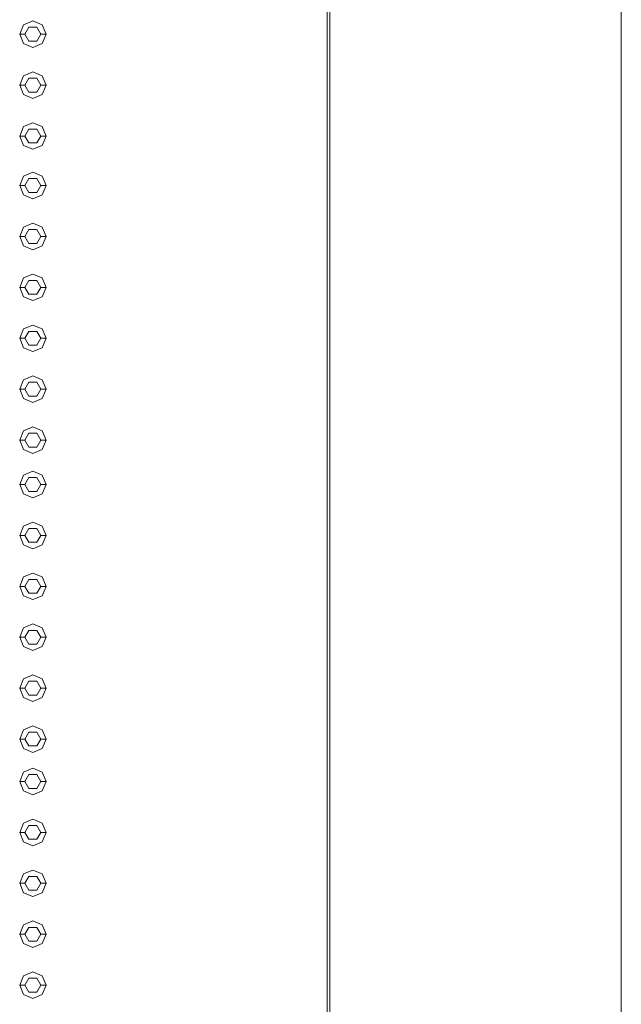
# Model space of a CAD drawing. Header units: millimetres. Extents: x 321 to 585, y -277 to 9.
# Tile 844 of 1056: x 350.77 to 351.9, y -22.93 to -21.07. Entities that reach past the tile are written whole.
import ezdxf

# ---------------------------------------------------------------- set-up
doc = ezdxf.new("R2010")
doc.units = ezdxf.units.MM
doc.header["$MEASUREMENT"] = 0
for name, color, linetype, lineweight in [('IFC-Elemento construtivo genérico-Contorno', 253, 'Continuous', 5), ('IFC-Escada-Contorno', 32, 'Continuous', 5), ('IFC-Laje-Contorno', 134, 'Continuous', 5), ('IFC-Lance de escada-Contorno', 32, 'Continuous', 5)]:
    doc.layers.add(name, color=color, linetype=linetype, lineweight=lineweight)

msp = doc.modelspace()

# ---------------------------------------------------------------- linework, layer by layer
at = {"layer": 'IFC-Elemento construtivo genérico-Contorno', "lineweight": 5}
for p, q in [((350.7692, -21.1008), (350.7765, -21.0831)), ((350.7692, -21.1008), (350.7765, -21.0831)), ((350.7765, -21.0831), (350.7942, -21.0758)), ((350.7765, -21.0831), (350.7942, -21.0758)), ((350.7792, -21.1008), (350.7867, -21.0878)), ((350.7792, -21.1008), (350.7867, -21.0878)), ((350.7867, -21.0878), (350.8017, -21.0878)), ((350.7867, -21.0878), (350.8017, -21.0878)), ((350.7942, -21.0758), (350.8119, -21.0831)), ((350.7942, -21.0758), (350.8119, -21.0831)), ((350.8017, -21.0878), (350.8092, -21.1008)), ((350.8017, -21.0878), (350.8092, -21.1008)), ((350.8119, -21.0831), (350.8192, -21.1008)), ((350.8119, -21.0831), (350.8192, -21.1008)), ((350.7692, -21.1008), (350.7792, -21.1008)), ((350.7692, -21.1008), (350.7765, -21.1184)), ((350.7692, -21.1008), (350.7792, -21.1008)), ((350.7692, -21.1008), (350.7765, -21.1184)), ((350.7792, -21.1008), (350.7867, -21.1138)), ((350.7792, -21.1008), (350.7867, -21.1138)), ((350.8017, -21.1138), (350.8092, -21.1008)), ((350.8017, -21.1138), (350.8092, -21.1008)), ((350.8092, -21.1008), (350.8192, -21.1008)), ((350.8092, -21.1008), (350.8192, -21.1008)), ((350.8119, -21.1184), (350.8192, -21.1008)), ((350.8119, -21.1184), (350.8192, -21.1008)), ((350.7765, -21.1184), (350.7942, -21.1258)), ((350.7765, -21.1184), (350.7942, -21.1258)), ((350.7867, -21.1138), (350.8017, -21.1138)), ((350.7867, -21.1138), (350.8017, -21.1138)), ((350.7942, -21.1258), (350.8119, -21.1184)), ((350.7942, -21.1258), (350.8119, -21.1184)), ((350.7692, -21.1968), (350.7765, -21.1791)), ((350.7692, -21.1968), (350.7765, -21.1791)), ((350.7765, -21.1791), (350.7942, -21.1718)), ((350.7765, -21.1791), (350.7942, -21.1718)), ((350.7942, -21.1718), (350.8119, -21.1791)), ((350.7942, -21.1718), (350.8119, -21.1791)), ((350.8119, -21.1791), (350.8192, -21.1968)), ((350.8119, -21.1791), (350.8192, -21.1968)), ((350.7692, -21.1968), (350.7792, -21.1968)), ((350.7692, -21.1968), (350.7765, -21.2145)), ((350.7692, -21.1968), (350.7792, -21.1968)), ((350.7692, -21.1968), (350.7765, -21.2145)), ((350.7792, -21.1968), (350.7867, -21.1838)), ((350.7792, -21.1968), (350.7867, -21.1838)), ((350.7792, -21.1968), (350.7867, -21.2098)), ((350.7792, -21.1968), (350.7867, -21.2098)), ((350.7867, -21.1838), (350.8017, -21.1838)), ((350.7867, -21.1838), (350.8017, -21.1838)), ((350.8017, -21.1838), (350.8092, -21.1968)), ((350.8017, -21.1838), (350.8092, -21.1968)), ((350.8017, -21.2098), (350.8092, -21.1968)), ((350.8017, -21.2098), (350.8092, -21.1968)), ((350.8092, -21.1968), (350.8192, -21.1968)), ((350.8092, -21.1968), (350.8192, -21.1968)), ((350.8119, -21.2145), (350.8192, -21.1968)), ((350.8119, -21.2145), (350.8192, -21.1968)), ((350.7765, -21.2145), (350.7942, -21.2218)), ((350.7765, -21.2145), (350.7942, -21.2218)), ((350.7867, -21.2098), (350.8017, -21.2098)), ((350.7867, -21.2098), (350.8017, -21.2098)), ((350.7942, -21.2218), (350.8119, -21.2145)), ((350.7942, -21.2218), (350.8119, -21.2145)), ((350.7692, -21.2928), (350.7765, -21.2751)), ((350.7692, -21.2928), (350.7765, -21.2751)), ((350.7765, -21.2751), (350.7942, -21.2678)), ((350.7765, -21.2751), (350.7942, -21.2678)), ((350.7942, -21.2678), (350.8119, -21.2751)), ((350.7942, -21.2678), (350.8119, -21.2751)), ((350.8119, -21.2751), (350.8192, -21.2928)), ((350.8119, -21.2751), (350.8192, -21.2928)), ((350.7692, -21.2928), (350.7792, -21.2928)), ((350.7692, -21.2928), (350.7765, -21.3105)), ((350.7692, -21.2928), (350.7792, -21.2928)), ((350.7692, -21.2928), (350.7765, -21.3105)), ((350.7792, -21.2928), (350.7867, -21.2798)), ((350.7792, -21.2928), (350.7867, -21.2798)), ((350.7792, -21.2928), (350.7867, -21.3058)), ((350.7792, -21.2928), (350.7867, -21.3058)), ((350.7867, -21.2798), (350.8017, -21.2798)), ((350.7867, -21.2798), (350.8017, -21.2798)), ((350.8017, -21.2798), (350.8092, -21.2928)), ((350.8017, -21.2798), (350.8092, -21.2928)), ((350.8017, -21.3058), (350.8092, -21.2928)), ((350.8017, -21.3058), (350.8092, -21.2928)), ((350.8092, -21.2928), (350.8192, -21.2928)), ((350.8092, -21.2928), (350.8192, -21.2928)), ((350.8119, -21.3105), (350.8192, -21.2928)), ((350.8119, -21.3105), (350.8192, -21.2928)), ((350.7765, -21.3105), (350.7942, -21.3178)), ((350.7765, -21.3105), (350.7942, -21.3178)), ((350.7867, -21.3058), (350.8017, -21.3058)), ((350.7867, -21.3058), (350.8017, -21.3058)), ((350.7942, -21.3178), (350.8119, -21.3105)), ((350.7942, -21.3178), (350.8119, -21.3105)), ((350.7692, -21.3862), (350.7765, -21.3685)), ((350.7692, -21.3862), (350.7765, -21.3685)), ((350.7765, -21.3685), (350.7942, -21.3612)), ((350.7765, -21.3685), (350.7942, -21.3612)), ((350.7942, -21.3612), (350.8119, -21.3685)), ((350.7942, -21.3612), (350.8119, -21.3685)), ((350.8119, -21.3685), (350.8192, -21.3862)), ((350.8119, -21.3685), (350.8192, -21.3862)), ((350.7692, -21.3862), (350.7792, -21.3862)), ((350.7692, -21.3862), (350.7765, -21.4039)), ((350.7692, -21.3862), (350.7792, -21.3862)), ((350.7692, -21.3862), (350.7765, -21.4039)), ((350.7792, -21.3862), (350.7867, -21.3732)), ((350.7792, -21.3862), (350.7867, -21.3732)), ((350.7792, -21.3862), (350.7867, -21.3992)), ((350.7792, -21.3862), (350.7867, -21.3992)), ((350.7867, -21.3732), (350.8017, -21.3732)), ((350.7867, -21.3732), (350.8017, -21.3732)), ((350.8017, -21.3732), (350.8092, -21.3862)), ((350.8017, -21.3732), (350.8092, -21.3862)), ((350.8017, -21.3992), (350.8092, -21.3862)), ((350.8017, -21.3992), (350.8092, -21.3862)), ((350.8092, -21.3862), (350.8192, -21.3862)), ((350.8092, -21.3862), (350.8192, -21.3862)), ((350.8119, -21.4039), (350.8192, -21.3862)), ((350.8119, -21.4039), (350.8192, -21.3862)), ((350.7765, -21.4039), (350.7942, -21.4112)), ((350.7765, -21.4039), (350.7942, -21.4112)), ((350.7867, -21.3992), (350.8017, -21.3992)), ((350.7867, -21.3992), (350.8017, -21.3992)), ((350.7942, -21.4112), (350.8119, -21.4039)), ((350.7942, -21.4112), (350.8119, -21.4039)), ((350.7765, -21.4645), (350.7942, -21.4572)), ((350.7765, -21.4645), (350.7942, -21.4572)), ((350.7942, -21.4572), (350.8119, -21.4645)), ((350.7942, -21.4572), (350.8119, -21.4645)), ((350.7692, -21.4822), (350.7765, -21.4645)), ((350.7692, -21.4822), (350.7765, -21.4645)), ((350.7792, -21.4822), (350.7867, -21.4692)), ((350.7792, -21.4822), (350.7867, -21.4692)), ((350.7867, -21.4692), (350.8017, -21.4692)), ((350.7867, -21.4692), (350.8017, -21.4692)), ((350.8017, -21.4692), (350.8092, -21.4822)), ((350.8017, -21.4692), (350.8092, -21.4822)), ((350.8119, -21.4645), (350.8192, -21.4822)), ((350.8119, -21.4645), (350.8192, -21.4822)), ((350.7692, -21.4822), (350.7792, -21.4822)), ((350.7692, -21.4822), (350.7765, -21.4999)), ((350.7692, -21.4822), (350.7792, -21.4822)), ((350.7692, -21.4822), (350.7765, -21.4999)), ((350.7792, -21.4822), (350.7867, -21.4952)), ((350.7792, -21.4822), (350.7867, -21.4952)), ((350.7867, -21.4952), (350.8017, -21.4952)), ((350.7867, -21.4952), (350.8017, -21.4952)), ((350.8017, -21.4952), (350.8092, -21.4822)), ((350.8017, -21.4952), (350.8092, -21.4822)), ((350.8092, -21.4822), (350.8192, -21.4822)), ((350.8092, -21.4822), (350.8192, -21.4822)), ((350.8119, -21.4999), (350.8192, -21.4822)), ((350.8119, -21.4999), (350.8192, -21.4822)), ((350.7765, -21.4999), (350.7942, -21.5072)), ((350.7765, -21.4999), (350.7942, -21.5072)), ((350.7942, -21.5072), (350.8119, -21.4999)), ((350.7942, -21.5072), (350.8119, -21.4999)), ((350.7765, -21.5605), (350.7942, -21.5532)), ((350.7765, -21.5605), (350.7942, -21.5532)), ((350.7942, -21.5532), (350.8119, -21.5605)), ((350.7942, -21.5532), (350.8119, -21.5605)), ((350.7692, -21.5782), (350.7765, -21.5605)), ((350.7692, -21.5782), (350.7765, -21.5605)), ((350.7792, -21.5782), (350.7867, -21.5652)), ((350.7792, -21.5782), (350.7867, -21.5652)), ((350.7867, -21.5652), (350.8017, -21.5652)), ((350.7867, -21.5652), (350.8017, -21.5652)), ((350.8017, -21.5652), (350.8092, -21.5782)), ((350.8017, -21.5652), (350.8092, -21.5782)), ((350.8119, -21.5605), (350.8192, -21.5782)), ((350.8119, -21.5605), (350.8192, -21.5782)), ((350.7692, -21.5782), (350.7792, -21.5782)), ((350.7692, -21.5782), (350.7765, -21.5959)), ((350.7692, -21.5782), (350.7792, -21.5782)), ((350.7692, -21.5782), (350.7765, -21.5959)), ((350.7792, -21.5782), (350.7867, -21.5912)), ((350.7792, -21.5782), (350.7867, -21.5912)), ((350.7867, -21.5912), (350.8017, -21.5912)), ((350.7867, -21.5912), (350.8017, -21.5912)), ((350.8017, -21.5912), (350.8092, -21.5782)), ((350.8017, -21.5912), (350.8092, -21.5782)), ((350.8092, -21.5782), (350.8192, -21.5782)), ((350.8092, -21.5782), (350.8192, -21.5782)), ((350.8119, -21.5959), (350.8192, -21.5782)), ((350.8119, -21.5959), (350.8192, -21.5782)), ((350.7765, -21.5959), (350.7942, -21.6032)), ((350.7765, -21.5959), (350.7942, -21.6032)), ((350.7942, -21.6032), (350.8119, -21.5959)), ((350.7942, -21.6032), (350.8119, -21.5959)), ((350.7692, -21.6742), (350.7765, -21.6565)), ((350.7692, -21.6742), (350.7765, -21.6565)), ((350.7765, -21.6565), (350.7942, -21.6492)), ((350.7765, -21.6565), (350.7942, -21.6492)), ((350.7792, -21.6742), (350.7867, -21.6612)), ((350.7792, -21.6742), (350.7867, -21.6612)), ((350.7867, -21.6612), (350.8017, -21.6612)), ((350.7867, -21.6612), (350.8017, -21.6612)), ((350.7942, -21.6492), (350.8119, -21.6565)), ((350.7942, -21.6492), (350.8119, -21.6565)), ((350.8017, -21.6612), (350.8092, -21.6742)), ((350.8017, -21.6612), (350.8092, -21.6742)), ((350.8119, -21.6565), (350.8192, -21.6742)), ((350.8119, -21.6565), (350.8192, -21.6742)), ((350.7692, -21.6742), (350.7792, -21.6742)), ((350.7692, -21.6742), (350.7765, -21.6919)), ((350.7692, -21.6742), (350.7792, -21.6742)), ((350.7692, -21.6742), (350.7765, -21.6919)), ((350.7792, -21.6742), (350.7867, -21.6872)), ((350.7792, -21.6742), (350.7867, -21.6872)), ((350.8017, -21.6872), (350.8092, -21.6742)), ((350.8017, -21.6872), (350.8092, -21.6742)), ((350.8092, -21.6742), (350.8192, -21.6742)), ((350.8092, -21.6742), (350.8192, -21.6742)), ((350.8119, -21.6919), (350.8192, -21.6742)), ((350.8119, -21.6919), (350.8192, -21.6742)), ((350.7765, -21.6919), (350.7942, -21.6992)), ((350.7765, -21.6919), (350.7942, -21.6992)), ((350.7867, -21.6872), (350.8017, -21.6872)), ((350.7867, -21.6872), (350.8017, -21.6872)), ((350.7942, -21.6992), (350.8119, -21.6919)), ((350.7942, -21.6992), (350.8119, -21.6919)), ((350.7692, -21.7702), (350.7765, -21.7525)), ((350.7692, -21.7702), (350.7765, -21.7525)), ((350.7765, -21.7525), (350.7942, -21.7452)), ((350.7765, -21.7525), (350.7942, -21.7452)), ((350.7792, -21.7702), (350.7867, -21.7572)), ((350.7792, -21.7702), (350.7867, -21.7572)), ((350.7867, -21.7572), (350.8017, -21.7572)), ((350.7867, -21.7572), (350.8017, -21.7572)), ((350.7942, -21.7452), (350.8119, -21.7525)), ((350.7942, -21.7452), (350.8119, -21.7525)), ((350.8017, -21.7572), (350.8092, -21.7702)), ((350.8017, -21.7572), (350.8092, -21.7702)), ((350.8119, -21.7525), (350.8192, -21.7702)), ((350.8119, -21.7525), (350.8192, -21.7702)), ((350.7692, -21.7702), (350.7792, -21.7702)), ((350.7692, -21.7702), (350.7765, -21.7879)), ((350.7692, -21.7702), (350.7792, -21.7702)), ((350.7692, -21.7702), (350.7765, -21.7879)), ((350.7792, -21.7702), (350.7867, -21.7832)), ((350.7792, -21.7702), (350.7867, -21.7832)), ((350.8017, -21.7832), (350.8092, -21.7702)), ((350.8017, -21.7832), (350.8092, -21.7702)), ((350.8092, -21.7702), (350.8192, -21.7702)), ((350.8092, -21.7702), (350.8192, -21.7702)), ((350.8119, -21.7879), (350.8192, -21.7702)), ((350.8119, -21.7879), (350.8192, -21.7702)), ((350.7765, -21.7879), (350.7942, -21.7952)), ((350.7765, -21.7879), (350.7942, -21.7952)), ((350.7867, -21.7832), (350.8017, -21.7832)), ((350.7867, -21.7832), (350.8017, -21.7832)), ((350.7942, -21.7952), (350.8119, -21.7879)), ((350.7942, -21.7952), (350.8119, -21.7879)), ((350.7692, -21.8662), (350.7765, -21.8485)), ((350.7692, -21.8662), (350.7765, -21.8485)), ((350.7765, -21.8485), (350.7942, -21.8412)), ((350.7765, -21.8485), (350.7942, -21.8412)), ((350.7942, -21.8412), (350.8119, -21.8485)), ((350.7942, -21.8412), (350.8119, -21.8485)), ((350.8119, -21.8485), (350.8192, -21.8662)), ((350.8119, -21.8485), (350.8192, -21.8662)), ((350.7692, -21.8662), (350.7792, -21.8662)), ((350.7692, -21.8662), (350.7765, -21.8839)), ((350.7692, -21.8662), (350.7792, -21.8662)), ((350.7692, -21.8662), (350.7765, -21.8839)), ((350.7792, -21.8662), (350.7867, -21.8532)), ((350.7792, -21.8662), (350.7867, -21.8532)), ((350.7792, -21.8662), (350.7867, -21.8792)), ((350.7792, -21.8662), (350.7867, -21.8792)), ((350.7867, -21.8532), (350.8017, -21.8532)), ((350.7867, -21.8532), (350.8017, -21.8532)), ((350.8017, -21.8532), (350.8092, -21.8662)), ((350.8017, -21.8532), (350.8092, -21.8662)), ((350.8017, -21.8792), (350.8092, -21.8662)), ((350.8017, -21.8792), (350.8092, -21.8662)), ((350.8092, -21.8662), (350.8192, -21.8662)), ((350.8092, -21.8662), (350.8192, -21.8662)), ((350.8119, -21.8839), (350.8192, -21.8662)), ((350.8119, -21.8839), (350.8192, -21.8662)), ((350.7765, -21.8839), (350.7942, -21.8912)), ((350.7765, -21.8839), (350.7942, -21.8912)), ((350.7867, -21.8792), (350.8017, -21.8792)), ((350.7867, -21.8792), (350.8017, -21.8792)), ((350.7942, -21.8912), (350.8119, -21.8839)), ((350.7942, -21.8912), (350.8119, -21.8839)), ((350.7765, -21.9322), (350.7942, -21.9249)), ((350.7765, -21.9322), (350.7942, -21.9249)), ((350.7942, -21.9249), (350.8119, -21.9322)), ((350.7942, -21.9249), (350.8119, -21.9322)), ((350.7692, -21.9499), (350.7765, -21.9322)), ((350.7692, -21.9499), (350.7765, -21.9322)), ((350.7792, -21.9499), (350.7867, -21.9369)), ((350.7792, -21.9499), (350.7867, -21.9369)), ((350.7867, -21.9369), (350.8017, -21.9369)), ((350.7867, -21.9369), (350.8017, -21.9369)), ((350.8017, -21.9369), (350.8092, -21.9499)), ((350.8017, -21.9369), (350.8092, -21.9499)), ((350.8119, -21.9322), (350.8192, -21.9499)), ((350.8119, -21.9322), (350.8192, -21.9499)), ((350.7692, -21.9499), (350.7792, -21.9499)), ((350.7692, -21.9499), (350.7765, -21.9676)), ((350.7692, -21.9499), (350.7792, -21.9499)), ((350.7692, -21.9499), (350.7765, -21.9676)), ((350.7792, -21.9499), (350.7867, -21.9629)), ((350.7792, -21.9499), (350.7867, -21.9629)), ((350.7867, -21.9629), (350.8017, -21.9629)), ((350.7867, -21.9629), (350.8017, -21.9629)), ((350.8017, -21.9629), (350.8092, -21.9499)), ((350.8017, -21.9629), (350.8092, -21.9499)), ((350.8092, -21.9499), (350.8192, -21.9499)), ((350.8092, -21.9499), (350.8192, -21.9499)), ((350.8119, -21.9676), (350.8192, -21.9499)), ((350.8119, -21.9676), (350.8192, -21.9499)), ((350.7765, -21.9676), (350.7942, -21.9749)), ((350.7765, -21.9676), (350.7942, -21.9749)), ((350.7942, -21.9749), (350.8119, -21.9676)), ((350.7942, -21.9749), (350.8119, -21.9676)), ((350.7692, -22.0459), (350.7765, -22.0282)), ((350.7692, -22.0459), (350.7765, -22.0282)), ((350.7765, -22.0282), (350.7942, -22.0209)), ((350.7765, -22.0282), (350.7942, -22.0209)), ((350.7792, -22.0459), (350.7867, -22.0329)), ((350.7792, -22.0459), (350.7867, -22.0329)), ((350.7867, -22.0329), (350.8017, -22.0329)), ((350.7867, -22.0329), (350.8017, -22.0329)), ((350.7942, -22.0209), (350.8119, -22.0282)), ((350.7942, -22.0209), (350.8119, -22.0282)), ((350.8017, -22.0329), (350.8092, -22.0459)), ((350.8017, -22.0329), (350.8092, -22.0459)), ((350.8119, -22.0282), (350.8192, -22.0459)), ((350.8119, -22.0282), (350.8192, -22.0459)), ((350.7692, -22.0459), (350.7792, -22.0459)), ((350.7692, -22.0459), (350.7765, -22.0636)), ((350.7692, -22.0459), (350.7792, -22.0459)), ((350.7692, -22.0459), (350.7765, -22.0636)), ((350.7792, -22.0459), (350.7867, -22.0589)), ((350.7792, -22.0459), (350.7867, -22.0589)), ((350.8017, -22.0589), (350.8092, -22.0459)), ((350.8017, -22.0589), (350.8092, -22.0459)), ((350.8092, -22.0459), (350.8192, -22.0459)), ((350.8092, -22.0459), (350.8192, -22.0459)), ((350.8119, -22.0636), (350.8192, -22.0459)), ((350.8119, -22.0636), (350.8192, -22.0459)), ((350.7765, -22.0636), (350.7942, -22.0709)), ((350.7765, -22.0636), (350.7942, -22.0709)), ((350.7867, -22.0589), (350.8017, -22.0589)), ((350.7867, -22.0589), (350.8017, -22.0589)), ((350.7942, -22.0709), (350.8119, -22.0636)), ((350.7942, -22.0709), (350.8119, -22.0636)), ((350.7692, -22.1419), (350.7765, -22.1242)), ((350.7692, -22.1419), (350.7765, -22.1242)), ((350.7765, -22.1242), (350.7942, -22.1169)), ((350.7765, -22.1242), (350.7942, -22.1169)), ((350.7792, -22.1419), (350.7867, -22.1289)), ((350.7792, -22.1419), (350.7867, -22.1289)), ((350.7867, -22.1289), (350.8017, -22.1289)), ((350.7867, -22.1289), (350.8017, -22.1289)), ((350.7942, -22.1169), (350.8119, -22.1242)), ((350.7942, -22.1169), (350.8119, -22.1242)), ((350.8017, -22.1289), (350.8092, -22.1419)), ((350.8017, -22.1289), (350.8092, -22.1419)), ((350.8119, -22.1242), (350.8192, -22.1419)), ((350.8119, -22.1242), (350.8192, -22.1419)), ((350.7692, -22.1419), (350.7792, -22.1419)), ((350.7692, -22.1419), (350.7765, -22.1596)), ((350.7692, -22.1419), (350.7792, -22.1419)), ((350.7692, -22.1419), (350.7765, -22.1596)), ((350.7792, -22.1419), (350.7867, -22.1549)), ((350.7792, -22.1419), (350.7867, -22.1549)), ((350.8017, -22.1549), (350.8092, -22.1419)), ((350.8017, -22.1549), (350.8092, -22.1419)), ((350.8092, -22.1419), (350.8192, -22.1419)), ((350.8092, -22.1419), (350.8192, -22.1419)), ((350.8119, -22.1596), (350.8192, -22.1419)), ((350.8119, -22.1596), (350.8192, -22.1419)), ((350.7765, -22.1596), (350.7942, -22.1669)), ((350.7765, -22.1596), (350.7942, -22.1669)), ((350.7867, -22.1549), (350.8017, -22.1549)), ((350.7867, -22.1549), (350.8017, -22.1549)), ((350.7942, -22.1669), (350.8119, -22.1596)), ((350.7942, -22.1669), (350.8119, -22.1596)), ((350.7692, -22.2379), (350.7765, -22.2202)), ((350.7692, -22.2379), (350.7765, -22.2202)), ((350.7765, -22.2202), (350.7942, -22.2129)), ((350.7765, -22.2202), (350.7942, -22.2129)), ((350.7942, -22.2129), (350.8119, -22.2202)), ((350.7942, -22.2129), (350.8119, -22.2202)), ((350.8119, -22.2202), (350.8192, -22.2379)), ((350.8119, -22.2202), (350.8192, -22.2379)), ((350.7692, -22.2379), (350.7792, -22.2379)), ((350.7692, -22.2379), (350.7765, -22.2555)), ((350.7692, -22.2379), (350.7792, -22.2379)), ((350.7692, -22.2379), (350.7765, -22.2555)), ((350.7792, -22.2379), (350.7867, -22.2249)), ((350.7792, -22.2379), (350.7867, -22.2249)), ((350.7792, -22.2379), (350.7867, -22.2509)), ((350.7792, -22.2379), (350.7867, -22.2509)), ((350.7867, -22.2249), (350.8017, -22.2249)), ((350.7867, -22.2249), (350.8017, -22.2249)), ((350.8017, -22.2249), (350.8092, -22.2379)), ((350.8017, -22.2249), (350.8092, -22.2379)), ((350.8017, -22.2509), (350.8092, -22.2379)), ((350.8017, -22.2509), (350.8092, -22.2379)), ((350.8092, -22.2379), (350.8192, -22.2379)), ((350.8092, -22.2379), (350.8192, -22.2379)), ((350.8119, -22.2555), (350.8192, -22.2379)), ((350.8119, -22.2555), (350.8192, -22.2379)), ((350.7765, -22.2555), (350.7942, -22.2629)), ((350.7765, -22.2555), (350.7942, -22.2629)), ((350.7867, -22.2509), (350.8017, -22.2509)), ((350.7867, -22.2509), (350.8017, -22.2509)), ((350.7942, -22.2629), (350.8119, -22.2555)), ((350.7942, -22.2629), (350.8119, -22.2555)), ((350.7765, -22.3162), (350.7942, -22.3089)), ((350.7765, -22.3162), (350.7942, -22.3089)), ((350.7942, -22.3089), (350.8119, -22.3162)), ((350.7942, -22.3089), (350.8119, -22.3162)), ((350.7692, -22.3339), (350.7765, -22.3162)), ((350.7692, -22.3339), (350.7765, -22.3162)), ((350.7692, -22.3339), (350.7792, -22.3339)), ((350.7692, -22.3339), (350.7765, -22.3516)), ((350.7692, -22.3339), (350.7792, -22.3339)), ((350.7692, -22.3339), (350.7765, -22.3516)), ((350.7792, -22.3339), (350.7867, -22.3209)), ((350.7792, -22.3339), (350.7867, -22.3209)), ((350.7792, -22.3339), (350.7867, -22.3469)), ((350.7792, -22.3339), (350.7867, -22.3469)), ((350.7867, -22.3209), (350.8017, -22.3209)), ((350.7867, -22.3209), (350.8017, -22.3209)), ((350.8017, -22.3209), (350.8092, -22.3339)), ((350.8017, -22.3209), (350.8092, -22.3339)), ((350.8017, -22.3469), (350.8092, -22.3339)), ((350.8017, -22.3469), (350.8092, -22.3339)), ((350.8092, -22.3339), (350.8192, -22.3339)), ((350.8092, -22.3339), (350.8192, -22.3339)), ((350.8119, -22.3162), (350.8192, -22.3339)), ((350.8119, -22.3162), (350.8192, -22.3339)), ((350.8119, -22.3516), (350.8192, -22.3339)), ((350.8119, -22.3516), (350.8192, -22.3339)), ((350.7765, -22.3516), (350.7942, -22.3589)), ((350.7765, -22.3516), (350.7942, -22.3589)), ((350.7867, -22.3469), (350.8017, -22.3469)), ((350.7867, -22.3469), (350.8017, -22.3469)), ((350.7942, -22.3589), (350.8119, -22.3516)), ((350.7942, -22.3589), (350.8119, -22.3516)), ((350.7765, -22.4122), (350.7942, -22.4049)), ((350.7765, -22.4122), (350.7942, -22.4049)), ((350.7942, -22.4049), (350.8119, -22.4122)), ((350.7942, -22.4049), (350.8119, -22.4122)), ((350.7692, -22.4299), (350.7765, -22.4122)), ((350.7692, -22.4299), (350.7765, -22.4122)), ((350.7792, -22.4299), (350.7867, -22.4169)), ((350.7792, -22.4299), (350.7867, -22.4169)), ((350.7867, -22.4169), (350.8017, -22.4169)), ((350.7867, -22.4169), (350.8017, -22.4169)), ((350.8017, -22.4169), (350.8092, -22.4299)), ((350.8017, -22.4169), (350.8092, -22.4299)), ((350.8119, -22.4122), (350.8192, -22.4299)), ((350.8119, -22.4122), (350.8192, -22.4299)), ((350.7692, -22.4299), (350.7792, -22.4299)), ((350.7692, -22.4299), (350.7765, -22.4476)), ((350.7692, -22.4299), (350.7792, -22.4299)), ((350.7692, -22.4299), (350.7765, -22.4476)), ((350.7792, -22.4299), (350.7867, -22.4429)), ((350.7792, -22.4299), (350.7867, -22.4429)), ((350.7867, -22.4429), (350.8017, -22.4429)), ((350.7867, -22.4429), (350.8017, -22.4429)), ((350.8017, -22.4429), (350.8092, -22.4299)), ((350.8017, -22.4429), (350.8092, -22.4299)), ((350.8092, -22.4299), (350.8192, -22.4299)), ((350.8092, -22.4299), (350.8192, -22.4299)), ((350.8119, -22.4476), (350.8192, -22.4299)), ((350.8119, -22.4476), (350.8192, -22.4299)), ((350.7765, -22.4476), (350.7942, -22.4549)), ((350.7765, -22.4476), (350.7942, -22.4549)), ((350.7942, -22.4549), (350.8119, -22.4476)), ((350.7942, -22.4549), (350.8119, -22.4476)), ((350.7692, -22.5099), (350.7765, -22.4922)), ((350.7692, -22.5099), (350.7765, -22.4922)), ((350.7765, -22.4922), (350.7942, -22.4849)), ((350.7765, -22.4922), (350.7942, -22.4849)), ((350.7792, -22.5099), (350.7867, -22.4969)), ((350.7792, -22.5099), (350.7867, -22.4969)), ((350.7867, -22.4969), (350.8017, -22.4969)), ((350.7867, -22.4969), (350.8017, -22.4969)), ((350.7942, -22.4849), (350.8119, -22.4922)), ((350.7942, -22.4849), (350.8119, -22.4922)), ((350.8017, -22.4969), (350.8092, -22.5099)), ((350.8017, -22.4969), (350.8092, -22.5099)), ((350.8119, -22.4922), (350.8192, -22.5099)), ((350.8119, -22.4922), (350.8192, -22.5099)), ((350.7692, -22.5099), (350.7792, -22.5099)), ((350.7692, -22.5099), (350.7765, -22.5276)), ((350.7692, -22.5099), (350.7792, -22.5099)), ((350.7692, -22.5099), (350.7765, -22.5276)), ((350.7792, -22.5099), (350.7867, -22.5229)), ((350.7792, -22.5099), (350.7867, -22.5229)), ((350.8017, -22.5229), (350.8092, -22.5099)), ((350.8017, -22.5229), (350.8092, -22.5099)), ((350.8092, -22.5099), (350.8192, -22.5099)), ((350.8092, -22.5099), (350.8192, -22.5099)), ((350.8119, -22.5276), (350.8192, -22.5099)), ((350.8119, -22.5276), (350.8192, -22.5099)), ((350.7765, -22.5276), (350.7942, -22.5349)), ((350.7765, -22.5276), (350.7942, -22.5349)), ((350.7867, -22.5229), (350.8017, -22.5229)), ((350.7867, -22.5229), (350.8017, -22.5229)), ((350.7942, -22.5349), (350.8119, -22.5276)), ((350.7942, -22.5349), (350.8119, -22.5276)), ((350.7692, -22.6059), (350.7765, -22.5882)), ((350.7692, -22.6059), (350.7765, -22.5882)), ((350.7765, -22.5882), (350.7942, -22.5809)), ((350.7765, -22.5882), (350.7942, -22.5809)), ((350.7792, -22.6059), (350.7867, -22.5929)), ((350.7792, -22.6059), (350.7867, -22.5929)), ((350.7867, -22.5929), (350.8017, -22.5929)), ((350.7867, -22.5929), (350.8017, -22.5929)), ((350.7942, -22.5809), (350.8119, -22.5882)), ((350.7942, -22.5809), (350.8119, -22.5882)), ((350.8017, -22.5929), (350.8092, -22.6059)), ((350.8017, -22.5929), (350.8092, -22.6059)), ((350.8119, -22.5882), (350.8192, -22.6059)), ((350.8119, -22.5882), (350.8192, -22.6059)), ((350.7692, -22.6059), (350.7792, -22.6059)), ((350.7692, -22.6059), (350.7765, -22.6236)), ((350.7692, -22.6059), (350.7792, -22.6059)), ((350.7692, -22.6059), (350.7765, -22.6236)), ((350.7792, -22.6059), (350.7867, -22.6189)), ((350.7792, -22.6059), (350.7867, -22.6189)), ((350.8017, -22.6189), (350.8092, -22.6059)), ((350.8017, -22.6189), (350.8092, -22.6059)), ((350.8092, -22.6059), (350.8192, -22.6059)), ((350.8092, -22.6059), (350.8192, -22.6059)), ((350.8119, -22.6236), (350.8192, -22.6059)), ((350.8119, -22.6236), (350.8192, -22.6059)), ((350.7765, -22.6236), (350.7942, -22.6309)), ((350.7765, -22.6236), (350.7942, -22.6309)), ((350.7867, -22.6189), (350.8017, -22.6189)), ((350.7867, -22.6189), (350.8017, -22.6189)), ((350.7942, -22.6309), (350.8119, -22.6236)), ((350.7942, -22.6309), (350.8119, -22.6236)), ((350.7692, -22.7019), (350.7765, -22.6842)), ((350.7692, -22.7019), (350.7765, -22.6842)), ((350.7765, -22.6842), (350.7942, -22.6769)), ((350.7765, -22.6842), (350.7942, -22.6769)), ((350.7942, -22.6769), (350.8119, -22.6842)), ((350.7942, -22.6769), (350.8119, -22.6842)), ((350.8119, -22.6842), (350.8192, -22.7019)), ((350.8119, -22.6842), (350.8192, -22.7019)), ((350.7692, -22.7019), (350.7792, -22.7019)), ((350.7692, -22.7019), (350.7765, -22.7196)), ((350.7692, -22.7019), (350.7792, -22.7019)), ((350.7692, -22.7019), (350.7765, -22.7196)), ((350.7792, -22.7019), (350.7867, -22.6889)), ((350.7792, -22.7019), (350.7867, -22.6889)), ((350.7792, -22.7019), (350.7867, -22.7149)), ((350.7792, -22.7019), (350.7867, -22.7149)), ((350.7867, -22.6889), (350.8017, -22.6889)), ((350.7867, -22.6889), (350.8017, -22.6889)), ((350.8017, -22.6889), (350.8092, -22.7019)), ((350.8017, -22.6889), (350.8092, -22.7019)), ((350.8017, -22.7149), (350.8092, -22.7019)), ((350.8017, -22.7149), (350.8092, -22.7019)), ((350.8092, -22.7019), (350.8192, -22.7019)), ((350.8092, -22.7019), (350.8192, -22.7019)), ((350.8119, -22.7196), (350.8192, -22.7019)), ((350.8119, -22.7196), (350.8192, -22.7019)), ((350.7765, -22.7196), (350.7942, -22.7269)), ((350.7765, -22.7196), (350.7942, -22.7269)), ((350.7867, -22.7149), (350.8017, -22.7149)), ((350.7867, -22.7149), (350.8017, -22.7149)), ((350.7942, -22.7269), (350.8119, -22.7196)), ((350.7942, -22.7269), (350.8119, -22.7196)), ((350.7765, -22.7802), (350.7942, -22.7729)), ((350.7765, -22.7802), (350.7942, -22.7729)), ((350.7942, -22.7729), (350.8119, -22.7802)), ((350.7942, -22.7729), (350.8119, -22.7802)), ((350.7692, -22.7979), (350.7765, -22.7802)), ((350.7692, -22.7979), (350.7765, -22.7802)), ((350.7692, -22.7979), (350.7792, -22.7979)), ((350.7692, -22.7979), (350.7765, -22.8155)), ((350.7692, -22.7979), (350.7792, -22.7979)), ((350.7692, -22.7979), (350.7765, -22.8155)), ((350.7792, -22.7979), (350.7867, -22.7849)), ((350.7792, -22.7979), (350.7867, -22.7849)), ((350.7792, -22.7979), (350.7867, -22.8109)), ((350.7792, -22.7979), (350.7867, -22.8109)), ((350.7867, -22.7849), (350.8017, -22.7849)), ((350.7867, -22.7849), (350.8017, -22.7849)), ((350.8017, -22.7849), (350.8092, -22.7979)), ((350.8017, -22.7849), (350.8092, -22.7979)), ((350.8017, -22.8109), (350.8092, -22.7979)), ((350.8017, -22.8109), (350.8092, -22.7979)), ((350.8092, -22.7979), (350.8192, -22.7979)), ((350.8092, -22.7979), (350.8192, -22.7979)), ((350.8119, -22.7802), (350.8192, -22.7979)), ((350.8119, -22.7802), (350.8192, -22.7979)), ((350.8119, -22.8155), (350.8192, -22.7979)), ((350.8119, -22.8155), (350.8192, -22.7979)), ((350.7765, -22.8155), (350.7942, -22.8229)), ((350.7765, -22.8155), (350.7942, -22.8229)), ((350.7867, -22.8109), (350.8017, -22.8109)), ((350.7867, -22.8109), (350.8017, -22.8109)), ((350.7942, -22.8229), (350.8119, -22.8155)), ((350.7942, -22.8229), (350.8119, -22.8155)), ((350.7765, -22.8762), (350.7942, -22.8689)), ((350.7765, -22.8762), (350.7942, -22.8689)), ((350.7942, -22.8689), (350.8119, -22.8762)), ((350.7942, -22.8689), (350.8119, -22.8762)), ((350.7692, -22.8939), (350.7765, -22.8762)), ((350.7692, -22.8939), (350.7765, -22.8762)), ((350.7792, -22.8939), (350.7867, -22.8809)), ((350.7792, -22.8939), (350.7867, -22.8809)), ((350.7867, -22.8809), (350.8017, -22.8809)), ((350.7867, -22.8809), (350.8017, -22.8809)), ((350.8017, -22.8809), (350.8092, -22.8939)), ((350.8017, -22.8809), (350.8092, -22.8939)), ((350.8119, -22.8762), (350.8192, -22.8939)), ((350.8119, -22.8762), (350.8192, -22.8939)), ((350.7692, -22.8939), (350.7792, -22.8939)), ((350.7692, -22.8939), (350.7765, -22.9116)), ((350.7692, -22.8939), (350.7792, -22.8939)), ((350.7692, -22.8939), (350.7765, -22.9116)), ((350.7792, -22.8939), (350.7867, -22.9069)), ((350.7792, -22.8939), (350.7867, -22.9069)), ((350.7867, -22.9069), (350.8017, -22.9069)), ((350.7867, -22.9069), (350.8017, -22.9069)), ((350.8017, -22.9069), (350.8092, -22.8939)), ((350.8017, -22.9069), (350.8092, -22.8939)), ((350.8092, -22.8939), (350.8192, -22.8939)), ((350.8092, -22.8939), (350.8192, -22.8939)), ((350.8119, -22.9116), (350.8192, -22.8939)), ((350.8119, -22.9116), (350.8192, -22.8939)), ((350.7765, -22.9116), (350.7942, -22.9189)), ((350.7765, -22.9116), (350.7942, -22.9189)), ((350.7942, -22.9189), (350.8119, -22.9116)), ((350.7942, -22.9189), (350.8119, -22.9116))]:
    msp.add_line(p, q, dxfattribs=at)
at = {"layer": 'IFC-Escada-Contorno', "color": 7, "lineweight": 5}
for p, q in [((351.3542, -23.148), (351.3542, -20.2242)), ((351.9042, -23.148), (351.9042, -20.2242))]:
    msp.add_line(p, q, dxfattribs=at)
at = {"layer": 'IFC-Laje-Contorno', "color": 7, "lineweight": 5}
msp.add_line((351.3491, -23.148), (351.3491, -20.2242), dxfattribs=at)
msp.add_line((351.3491, -23.148), (351.3491, -20.2242), dxfattribs=at)
at = {"layer": 'IFC-Lance de escada-Contorno', "color": 7, "lineweight": 5}
for p, q in [((351.3542, -23.148), (351.3542, -20.2242)), ((351.9042, -23.148), (351.9042, -20.2242))]:
    msp.add_line(p, q, dxfattribs=at)

doc.saveas('drawing.dxf')
